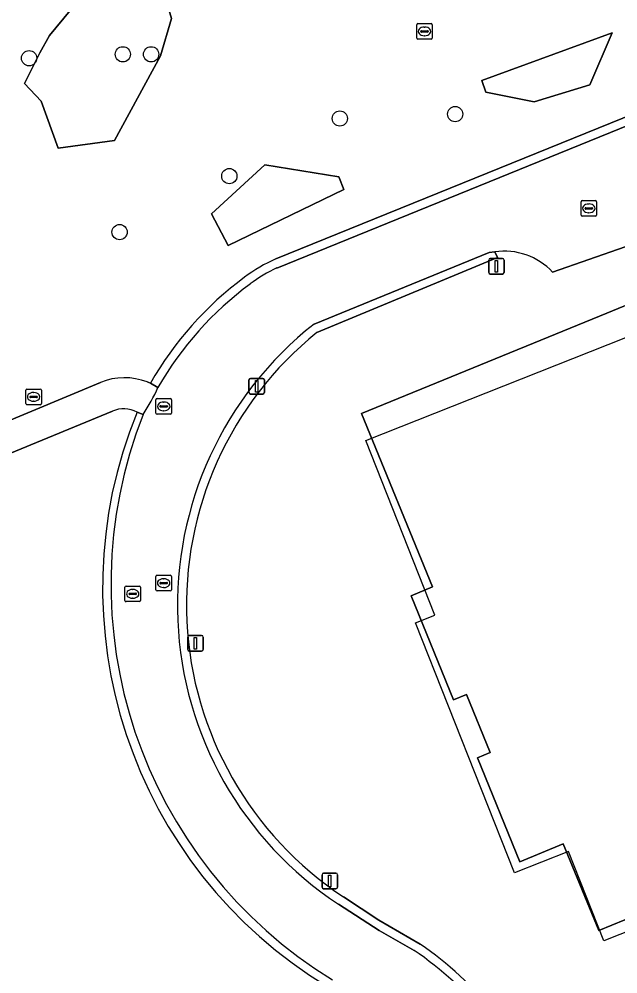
# Model space of a CAD drawing. Extents: x 156661 to 157576, y 383570 to 384425.
# Drawn here: x 156758.2 to 156796.6, y 383820 to 383881.2 of the extents above; entities that cross this region are included whole.
import ezdxf

# ---------------------------------------------------------------- set-up
doc = ezdxf.new("R2010")
doc.units = 0
for name, color, linetype in [('IMGEO_Boom', 7, 'Continuous'), ('IMGEO_Brandkraan', 7, 'Continuous'), ('IMGEO_Groenvoorziening', 7, 'Continuous'), ('IMGEO_Kolk', 7, 'Continuous'), ('IMGEO_Lichtmast', 7, 'Continuous'), ('IMGEO_Pand', 7, 'Continuous'), ('IMGEO_Pand_vergunning_verleend', 7, 'Continuous'), ('IMGEO_Rijbaan_lokaal_gesloten', 7, 'Continuous'), ('IMGEO_Rijbaan_lokaal_open', 7, 'Continuous'), ('IMGEO_Rioolput', 7, 'Continuous'), ('IMGEO_Voetpad_halfverhard', 7, 'Continuous')]:
    doc.layers.add(name, color=color, linetype=linetype)

msp = doc.modelspace()

# ---------------------------------------------------------------- linework, layer by layer
at = {"layer": 'IMGEO_Boom'}
for centre in [(156758.877, 383878.729), (156764.888, 383878.978), (156766.703, 383878.978), (156786.206, 383875.144), (156778.807, 383874.862), (156771.719, 383871.166), (156764.683, 383867.578)]:
    msp.add_circle(centre, 0.489, dxfattribs=at)
at = {"layer": 'IMGEO_Brandkraan'}
for p, q in [((156767.014, 383855.969), (156767.014, 383856.821)), ((156767.089, 383856.895), (156767.941, 383856.895)), ((156767.502, 383856.675), (156767.527, 383856.675)), ((156768.015, 383856.821), (156768.015, 383855.969)), ((156767.273, 383856.389), (156767.273, 383856.401)), ((156767.711, 383856.352), (156767.313, 383856.352)), ((156767.316, 383856.438), (156767.714, 383856.438)), ((156767.525, 383856.115), (156767.5, 383856.115)), ((156767.757, 383856.401), (156767.757, 383856.389)), ((156767.941, 383855.895), (156767.089, 383855.895))]:
    msp.add_line(p, q, dxfattribs=at)
for points in [[(156767.014, 383855.969), (156767.014, 383856.821)], [(156767.089, 383856.895), (156767.941, 383856.895)], [(156768.015, 383856.821), (156768.015, 383855.969)], [(156767.941, 383855.895), (156767.089, 383855.895)]]:
    msp.add_lwpolyline(points, dxfattribs=at)
for centre, radius, start, end in [((156767.091, 383856.819), 0.0765, 91.55205, 178.44795), ((156767.091, 383856.819), 0.0765, 91.55205, 178.44795), ((156767.939, 383856.819), 0.0765, 1.55205, 88.44795), ((156767.939, 383856.819), 0.0765, 1.55205, 88.44795), ((156767.091, 383855.971), 0.0765, 181.55205, 268.44795), ((156767.091, 383855.971), 0.0765, 181.55205, 268.44795), ((156767.313, 383856.398), 0.0403, 85.87752, 175.75265), ((156767.31, 383856.388), 0.0366, 178.93798, 274.71019), ((156767.714, 383856.395), 0.043, 264.86636, 352.45326), ((156767.718, 383856.4), 0.0386, 1.73085, 96.63898), ((156767.939, 383855.971), 0.0765, 271.55205, 358.44795), ((156767.939, 383855.971), 0.0765, 271.55205, 358.44795)]:
    msp.add_arc(centre, radius, start, end, dxfattribs=at)
for centre, major_axis, ratio, start_param, end_param in [((156767.501, 383856.395), (-0.387, 0.002), 0.722429, 4.712389, 7.853982), ((156767.526, 383856.395), (-0.39, 0.002), 0.717154, 1.570796, 4.712389)]:
    msp.add_ellipse(centre, major_axis=major_axis, ratio=ratio, start_param=start_param, end_param=end_param, dxfattribs=at)
at = {"layer": 'IMGEO_Groenvoorziening'}
for points in [[(156767.299, 383883.721), (156768.021, 383881.267), (156767.313, 383878.874), (156764.354, 383873.446), (156760.744, 383872.951), (156759.648, 383875.982), (156758.573, 383877.099), (156759.562, 383879.076), (156760.194, 383880.185), (156763.24, 383883.907), (156765.415, 383884.973)], [(156767.313, 383878.874), (156768.021, 383881.267), (156767.299, 383883.721), (156765.415, 383884.973), (156763.24, 383883.907), (156760.194, 383880.185), (156759.562, 383879.076), (156758.573, 383877.099), (156759.648, 383875.982), (156760.744, 383872.951), (156764.354, 383873.446)], [(156787.923, 383877.302), (156796.266, 383880.363), (156794.852, 383877.022), (156791.276, 383875.93), (156788.163, 383876.561)], [(156787.923, 383877.302), (156788.163, 383876.561), (156791.276, 383875.93), (156794.852, 383877.022), (156796.266, 383880.363)], [(156778.739, 383871.124), (156779.059, 383870.302), (156771.64, 383866.725), (156770.569, 383868.754), (156773.998, 383871.897)], [(156779.059, 383870.302), (156778.739, 383871.124), (156773.998, 383871.897), (156770.569, 383868.754), (156771.64, 383866.725)]]:
    msp.add_lwpolyline(points, close=True, dxfattribs=at)
for points in [[(156774.705, 383865.868), (156804.978, 383878.126), (156811.831, 383880.795), (156811.669, 383881.211), (156812.204, 383881.419)], [(156797.106, 383866.622), (156792.449, 383865.012)], [(156788.751, 383866.299), (156788.93, 383865.945), (156777.333, 383861.139)], [(156799.598, 383824.496), (156795.415, 383822.785), (156793.137, 383828.33), (156790.362, 383827.188), (156787.627, 383833.862), (156788.459, 383834.206), (156786.933, 383837.925), (156786.103, 383837.581), (156783.375, 383844.241), (156784.761, 383844.813), (156780.2, 383855.943), (156794.056, 383861.612), (156795.923, 383862.376), (156798.209, 383863.311)], [(156745.823, 383850.568), (156763.462, 383857.925)], [(156766.445, 383857.964), (156766.659, 383857.882)], [(156764.227, 383856.088), (156746.53, 383848.809)], [(156779.043, 383824.936), (156781.318, 383823.436), (156783.963, 383821.909)]]:
    msp.add_lwpolyline(points, dxfattribs=at)
for centre, radius, start, end in [((156789.388, 383862.174), 4.174, 42.8376, 98.78395), ((156779.457, 383855.553), 11.357, 114.73475, 126.55409), ((156785.762, 383846.992), 21.989, 126.46622, 150.31488), ((156791.42, 383843.662), 22.447, 128.87084, 236.53772), ((156765.001, 383854.285), 3.952, 68.57255, 112.92554), ((156793.467, 383844.757), 29.876, 157.83284, 238.86903), ((156764.953, 383854.439), 1.801, 61.99897, 113.77501), ((156771.164, 383803.333), 22.559, 22.49043, 55.43354)]:
    msp.add_arc(centre, radius, start, end, dxfattribs=at)
at = {"layer": 'IMGEO_Kolk'}
for p, q in [((156794.276, 383868.672), (156794.276, 383869.524)), ((156794.351, 383869.598), (156795.203, 383869.598)), ((156795.277, 383869.524), (156795.277, 383868.672)), ((156794.535, 383869.092), (156794.535, 383869.104)), ((156794.973, 383869.055), (156794.575, 383869.055)), ((156794.578, 383869.141), (156794.976, 383869.141)), ((156794.787, 383868.818), (156794.762, 383868.818)), ((156794.764, 383869.378), (156794.789, 383869.378)), ((156795.019, 383869.104), (156795.019, 383869.092)), ((156795.203, 383868.598), (156794.351, 383868.598))]:
    msp.add_line(p, q, dxfattribs=at)
for points in [[(156794.276, 383868.672), (156794.276, 383869.524)], [(156794.351, 383869.598), (156795.203, 383869.598)], [(156795.277, 383869.524), (156795.277, 383868.672)], [(156795.203, 383868.598), (156794.351, 383868.598)]]:
    msp.add_lwpolyline(points, dxfattribs=at)
for centre, radius, start, end in [((156794.353, 383869.522), 0.0765, 91.55205, 178.44795), ((156794.353, 383869.522), 0.0765, 91.55205, 178.44795), ((156795.201, 383869.522), 0.0765, 1.55205, 88.44795), ((156795.201, 383869.522), 0.0765, 1.55205, 88.44795), ((156794.575, 383869.101), 0.0403, 85.87752, 175.75265), ((156794.572, 383869.091), 0.0366, 178.93798, 274.71019), ((156794.976, 383869.098), 0.043, 264.86636, 352.45326), ((156794.98, 383869.103), 0.0386, 1.73085, 96.63898), ((156794.353, 383868.674), 0.0765, 181.55205, 268.44795), ((156794.353, 383868.674), 0.0765, 181.55205, 268.44795), ((156795.201, 383868.674), 0.0765, 271.55205, 358.44795), ((156795.201, 383868.674), 0.0765, 271.55205, 358.44795)]:
    msp.add_arc(centre, radius, start, end, dxfattribs=at)
for centre, major_axis, ratio, start_param, end_param in [((156794.763, 383869.098), (-0.387, 0.002), 0.722429, 4.712389, 7.853982), ((156794.788, 383869.098), (-0.39, 0.002), 0.717154, 1.570796, 4.712389)]:
    msp.add_ellipse(centre, major_axis=major_axis, ratio=ratio, start_param=start_param, end_param=end_param, dxfattribs=at)
at = {"layer": 'IMGEO_Lichtmast'}
for p, q in [((156788.353, 383864.982), (156788.353, 383865.782)), ((156788.353, 383865.782), (156788.353, 383864.982)), ((156788.453, 383865.882), (156789.243, 383865.882)), ((156789.243, 383865.882), (156788.453, 383865.882)), ((156789.343, 383865.782), (156789.343, 383864.982)), ((156789.343, 383864.982), (156789.343, 383865.782)), ((156789.243, 383864.882), (156788.453, 383864.882)), ((156788.453, 383864.882), (156789.243, 383864.882)), ((156772.978, 383857.291), (156772.978, 383858.091)), ((156772.978, 383858.091), (156772.978, 383857.291)), ((156773.078, 383858.191), (156773.868, 383858.191)), ((156773.868, 383858.191), (156773.078, 383858.191)), ((156773.968, 383858.091), (156773.968, 383857.291)), ((156773.968, 383857.291), (156773.968, 383858.091)), ((156773.868, 383857.191), (156773.078, 383857.191)), ((156773.078, 383857.191), (156773.868, 383857.191)), ((156769.052, 383840.803), (156769.052, 383841.603)), ((156769.052, 383841.603), (156769.052, 383840.803)), ((156769.152, 383841.703), (156769.942, 383841.703)), ((156769.942, 383841.703), (156769.152, 383841.703)), ((156770.042, 383841.603), (156770.042, 383840.803)), ((156770.042, 383840.803), (156770.042, 383841.603)), ((156769.942, 383840.703), (156769.152, 383840.703)), ((156769.152, 383840.703), (156769.942, 383840.703)), ((156777.666, 383825.561), (156777.666, 383826.361)), ((156777.666, 383826.361), (156777.666, 383825.561)), ((156777.766, 383826.461), (156778.556, 383826.461)), ((156778.556, 383826.461), (156777.766, 383826.461)), ((156778.656, 383826.361), (156778.656, 383825.561)), ((156778.656, 383825.561), (156778.656, 383826.361)), ((156778.556, 383825.461), (156777.766, 383825.461)), ((156777.766, 383825.461), (156778.556, 383825.461))]:
    msp.add_line(p, q, dxfattribs=at)
for points in [[(156788.773, 383865.757), (156788.923, 383865.757), (156788.923, 383865.007), (156788.773, 383865.007), (156788.773, 383865.757)], [(156773.398, 383858.066), (156773.548, 383858.066), (156773.548, 383857.316), (156773.398, 383857.316), (156773.398, 383858.066)], [(156769.472, 383841.578), (156769.622, 383841.578), (156769.622, 383840.828), (156769.472, 383840.828), (156769.472, 383841.578)], [(156778.086, 383826.336), (156778.236, 383826.336), (156778.236, 383825.586), (156778.086, 383825.586), (156778.086, 383826.336)]]:
    msp.add_lwpolyline(points, dxfattribs=at)
for centre, start, end in [((156788.453, 383865.782), 90, 180), ((156788.453, 383865.782), 90, 180), ((156789.243, 383865.782), 0, 90), ((156789.243, 383865.782), 360, 90), ((156788.453, 383864.982), 180, 270), ((156788.453, 383864.982), 180, 270), ((156789.243, 383864.982), 270, 0), ((156789.243, 383864.982), 270, 0), ((156773.078, 383858.091), 90, 180), ((156773.078, 383858.091), 90, 180), ((156773.868, 383858.091), 0, 90), ((156773.868, 383858.091), 360, 90), ((156773.078, 383857.291), 180, 270), ((156773.078, 383857.291), 180, 270), ((156773.868, 383857.291), 270, 0), ((156773.868, 383857.291), 270, 0), ((156769.152, 383841.603), 90, 180), ((156769.152, 383841.603), 90, 180), ((156769.942, 383841.603), 0, 90), ((156769.942, 383841.603), 360, 90), ((156769.152, 383840.803), 180, 270), ((156769.152, 383840.803), 180, 270), ((156769.942, 383840.803), 270, 0), ((156769.942, 383840.803), 270, 0), ((156777.766, 383826.361), 90, 180), ((156777.766, 383826.361), 90, 180), ((156778.556, 383826.361), 0, 90), ((156778.556, 383826.361), 360, 90), ((156777.766, 383825.561), 180, 270), ((156777.766, 383825.561), 180, 270), ((156778.556, 383825.561), 270, 0), ((156778.556, 383825.561), 270, 0)]:
    msp.add_arc(centre, 0.1, start, end, dxfattribs=at)
at = {"layer": 'IMGEO_Pand'}
msp.add_lwpolyline([(156798.209, 383863.311), (156795.923, 383862.376), (156794.056, 383861.612), (156780.2, 383855.943), (156784.761, 383844.813), (156783.375, 383844.241), (156786.103, 383837.581), (156786.933, 383837.925), (156788.459, 383834.206), (156787.627, 383833.862), (156790.362, 383827.188), (156793.137, 383828.33), (156795.415, 383822.785), (156799.598, 383824.496)], dxfattribs=at)
at = {"layer": 'IMGEO_Pand_vergunning_verleend'}
msp.add_lwpolyline([(156780.469, 383854.207), (156810.422, 383866.069), (156813.706, 383857.943), (156816.747, 383859.147), (156823.563, 383841.936), (156820.432, 383840.696), (156822.305, 383835.967), (156820.454, 383835.234), (156822.799, 383829.314), (156801.042, 383820.698), (156799.834, 383823.747), (156795.744, 383822.127), (156793.475, 383827.857), (156790.011, 383826.485), (156783.663, 383842.517), (156784.904, 383843.008)], close=True, dxfattribs=at)
at = {"layer": 'IMGEO_Rijbaan_lokaal_gesloten'}
for points in [[(156805.203, 383877.639), (156804.978, 383878.126), (156774.705, 383865.868)], [(156774.773, 383865.272), (156805.203, 383877.639)], [(156788.751, 383866.299), (156788.39, 383866.267), (156777.151, 383861.675)], [(156777.333, 383861.139), (156788.93, 383865.945), (156788.751, 383866.299)], [(156766.659, 383857.882), (156767.144, 383857.616)], [(156766.195, 383855.876), (156765.799, 383856.03)], [(156783.963, 383821.909), (156781.318, 383823.436), (156779.043, 383824.936)], [(156778.718, 383824.465), (156781.34, 383822.787), (156783.574, 383821.503)]]:
    msp.add_lwpolyline(points, dxfattribs=at)
for centre, radius, start, end in [((156779.457, 383855.553), 11.357, 114.73475, 126.55409), ((156778.442, 383857.162), 8.902, 114.34006, 127.26378), ((156785.762, 383846.992), 21.989, 126.46622, 150.31488), ((156785.971, 383846.787), 21.719, 126.49927, 150.0922), ((156791.351, 383843.635), 22.958, 128.2084, 236.61447), ((156791.42, 383843.662), 22.447, 128.87084, 236.53772), ((156793.467, 383844.757), 29.876, 157.83284, 238.86903), ((156793.864, 383844.982), 29.736, 158.50885, 238.54582), ((156771.164, 383803.333), 22.559, 22.49043, 55.43354), ((156771.39, 383803.568), 21.682, 22.17535, 55.809)]:
    msp.add_arc(centre, radius, start, end, dxfattribs=at)
at = {"layer": 'IMGEO_Rijbaan_lokaal_open'}
for points in [[(156798.908, 383870.442), (156806.698, 383873.755), (156805.203, 383877.639), (156774.773, 383865.272)], [(156792.449, 383865.012), (156797.106, 383866.622)], [(156777.151, 383861.675), (156788.39, 383866.267), (156788.751, 383866.299)], [(156783.574, 383821.503), (156781.34, 383822.787), (156778.718, 383824.465)]]:
    msp.add_lwpolyline(points, dxfattribs=at)
for centre, radius, start, end in [((156789.388, 383862.174), 4.174, 42.8376, 98.78395), ((156778.442, 383857.162), 8.902, 114.34006, 127.26378), ((156785.971, 383846.787), 21.719, 126.49927, 150.0922), ((156791.351, 383843.635), 22.958, 128.2084, 236.61447), ((156755.707, 383862.725), 12.526, 326.85424, 335.92945), ((156793.864, 383844.982), 29.736, 158.50885, 238.54582), ((156771.39, 383803.568), 21.682, 22.17535, 55.809)]:
    msp.add_arc(centre, radius, start, end, dxfattribs=at)
at = {"layer": 'IMGEO_Rioolput'}
for p, q in [((156783.736, 383880.023), (156783.736, 383880.875)), ((156783.811, 383880.949), (156784.663, 383880.949)), ((156783.995, 383880.443), (156783.995, 383880.455)), ((156784.038, 383880.492), (156784.436, 383880.492)), ((156784.224, 383880.729), (156784.249, 383880.729)), ((156784.479, 383880.455), (156784.479, 383880.443)), ((156784.737, 383880.875), (156784.737, 383880.023)), ((156784.663, 383879.949), (156783.811, 383879.949)), ((156784.433, 383880.406), (156784.035, 383880.406)), ((156784.247, 383880.169), (156784.222, 383880.169)), ((156758.665, 383856.581), (156758.665, 383857.433)), ((156758.74, 383857.507), (156759.592, 383857.507)), ((156759.153, 383857.287), (156759.178, 383857.287)), ((156759.666, 383857.433), (156759.666, 383856.581)), ((156758.924, 383857.001), (156758.924, 383857.013)), ((156759.362, 383856.964), (156758.964, 383856.964)), ((156758.967, 383857.05), (156759.365, 383857.05)), ((156759.176, 383856.727), (156759.151, 383856.727)), ((156759.408, 383857.013), (156759.408, 383857.001)), ((156759.592, 383856.507), (156758.74, 383856.507)), ((156767.081, 383845.561), (156767.933, 383845.561)), ((156767.006, 383844.635), (156767.006, 383845.487)), ((156767.265, 383845.055), (156767.265, 383845.067)), ((156767.703, 383845.018), (156767.305, 383845.018)), ((156767.308, 383845.104), (156767.706, 383845.104)), ((156767.494, 383845.341), (156767.519, 383845.341)), ((156767.749, 383845.067), (156767.749, 383845.055)), ((156768.007, 383845.487), (156768.007, 383844.635)), ((156765.024, 383843.946), (156765.024, 383844.798)), ((156765.099, 383844.872), (156765.951, 383844.872)), ((156765.283, 383844.366), (156765.283, 383844.378)), ((156765.721, 383844.329), (156765.323, 383844.329)), ((156765.326, 383844.415), (156765.724, 383844.415)), ((156765.512, 383844.652), (156765.537, 383844.652)), ((156765.767, 383844.378), (156765.767, 383844.366)), ((156766.025, 383844.798), (156766.025, 383843.946)), ((156767.933, 383844.561), (156767.081, 383844.561)), ((156767.517, 383844.781), (156767.492, 383844.781)), ((156765.951, 383843.872), (156765.099, 383843.872)), ((156765.535, 383844.092), (156765.51, 383844.092))]:
    msp.add_line(p, q, dxfattribs=at)
for points in [[(156783.736, 383880.023), (156783.736, 383880.875)], [(156783.811, 383880.949), (156784.663, 383880.949)], [(156784.737, 383880.875), (156784.737, 383880.023)], [(156784.663, 383879.949), (156783.811, 383879.949)], [(156758.665, 383856.581), (156758.665, 383857.433)], [(156758.74, 383857.507), (156759.592, 383857.507)], [(156759.666, 383857.433), (156759.666, 383856.581)], [(156759.592, 383856.507), (156758.74, 383856.507)], [(156767.081, 383845.561), (156767.933, 383845.561)], [(156767.006, 383844.635), (156767.006, 383845.487)], [(156768.007, 383845.487), (156768.007, 383844.635)], [(156765.024, 383843.946), (156765.024, 383844.798)], [(156765.099, 383844.872), (156765.951, 383844.872)], [(156766.025, 383844.798), (156766.025, 383843.946)], [(156767.933, 383844.561), (156767.081, 383844.561)], [(156765.951, 383843.872), (156765.099, 383843.872)]]:
    msp.add_lwpolyline(points, dxfattribs=at)
for centre, radius, start, end in [((156783.813, 383880.873), 0.0765, 91.55205, 178.44795), ((156783.813, 383880.873), 0.0765, 91.55205, 178.44795), ((156784.035, 383880.452), 0.0403, 85.87752, 175.75265), ((156784.032, 383880.442), 0.0366, 178.93798, 274.71019), ((156784.436, 383880.449), 0.043, 264.86636, 352.45326), ((156784.44, 383880.454), 0.0386, 1.73085, 96.63898), ((156784.661, 383880.873), 0.0765, 1.55205, 88.44795), ((156784.661, 383880.873), 0.0765, 1.55205, 88.44795), ((156783.813, 383880.025), 0.0765, 181.55205, 268.44795), ((156783.813, 383880.025), 0.0765, 181.55205, 268.44795), ((156784.661, 383880.025), 0.0765, 271.55205, 358.44795), ((156784.661, 383880.025), 0.0765, 271.55205, 358.44795), ((156758.742, 383857.431), 0.0765, 91.55205, 178.44795), ((156758.742, 383857.431), 0.0765, 91.55205, 178.44795), ((156759.59, 383857.431), 0.0765, 1.55205, 88.44795), ((156759.59, 383857.431), 0.0765, 1.55205, 88.44795), ((156758.742, 383856.583), 0.0765, 181.55205, 268.44795), ((156758.742, 383856.583), 0.0765, 181.55205, 268.44795), ((156758.964, 383857.01), 0.0403, 85.87752, 175.75265), ((156758.961, 383857), 0.0366, 178.93798, 274.71019), ((156759.365, 383857.007), 0.043, 264.86636, 352.45326), ((156759.369, 383857.012), 0.0386, 1.73085, 96.63898), ((156759.59, 383856.583), 0.0765, 271.55205, 358.44795), ((156759.59, 383856.583), 0.0765, 271.55205, 358.44795), ((156767.083, 383845.485), 0.0765, 91.55205, 178.44795), ((156767.083, 383845.485), 0.0765, 91.55205, 178.44795), ((156767.931, 383845.485), 0.0765, 1.55205, 88.44795), ((156767.931, 383845.485), 0.0765, 1.55205, 88.44795), ((156767.305, 383845.064), 0.0403, 85.87752, 175.75265), ((156767.302, 383845.054), 0.0366, 178.93798, 274.71019), ((156767.706, 383845.061), 0.043, 264.86636, 352.45326), ((156767.71, 383845.066), 0.0386, 1.73085, 96.63898), ((156765.101, 383844.796), 0.0765, 91.55205, 178.44795), ((156765.101, 383844.796), 0.0765, 91.55205, 178.44795), ((156765.323, 383844.375), 0.0403, 85.87752, 175.75265), ((156765.32, 383844.365), 0.0366, 178.93798, 274.71019), ((156765.724, 383844.372), 0.043, 264.86636, 352.45326), ((156765.728, 383844.377), 0.0386, 1.73085, 96.63898), ((156765.949, 383844.796), 0.0765, 1.55205, 88.44795), ((156765.949, 383844.796), 0.0765, 1.55205, 88.44795), ((156767.083, 383844.637), 0.0765, 181.55205, 268.44795), ((156767.083, 383844.637), 0.0765, 181.55205, 268.44795), ((156767.931, 383844.637), 0.0765, 271.55205, 358.44795), ((156767.931, 383844.637), 0.0765, 271.55205, 358.44795), ((156765.101, 383843.948), 0.0765, 181.55205, 268.44795), ((156765.101, 383843.948), 0.0765, 181.55205, 268.44795), ((156765.949, 383843.948), 0.0765, 271.55205, 358.44795), ((156765.949, 383843.948), 0.0765, 271.55205, 358.44795)]:
    msp.add_arc(centre, radius, start, end, dxfattribs=at)
for centre, major_axis, ratio, start_param, end_param in [((156784.223, 383880.449), (-0.387, 0.002), 0.722429, 4.712389, 7.853982), ((156784.248, 383880.449), (-0.39, 0.002), 0.717154, 1.570796, 4.712389), ((156759.152, 383857.007), (-0.387, 0.002), 0.722429, 4.712389, 7.853982), ((156759.177, 383857.007), (-0.39, 0.002), 0.717154, 1.570796, 4.712389), ((156767.493, 383845.061), (-0.387, 0.002), 0.722429, 4.712389, 7.853982), ((156767.518, 383845.061), (-0.39, 0.002), 0.717154, 1.570796, 4.712389), ((156765.511, 383844.372), (-0.387, 0.002), 0.722429, 4.712389, 7.853982), ((156765.536, 383844.372), (-0.39, 0.002), 0.717154, 1.570796, 4.712389)]:
    msp.add_ellipse(centre, major_axis=major_axis, ratio=ratio, start_param=start_param, end_param=end_param, dxfattribs=at)
at = {"layer": 'IMGEO_Voetpad_halfverhard'}
for points in [[(156763.462, 383857.925), (156745.823, 383850.568)], [(156767.144, 383857.616), (156766.659, 383857.882), (156766.445, 383857.964)], [(156746.53, 383848.809), (156764.227, 383856.088)], [(156765.799, 383856.03), (156766.195, 383855.876)]]:
    msp.add_lwpolyline(points, dxfattribs=at)
for centre, radius, start, end in [((156765.001, 383854.285), 3.952, 68.57255, 112.92554), ((156755.707, 383862.725), 12.526, 326.85424, 335.92945), ((156764.953, 383854.439), 1.801, 61.99897, 113.77501)]:
    msp.add_arc(centre, radius, start, end, dxfattribs=at)

doc.saveas('drawing.dxf')
